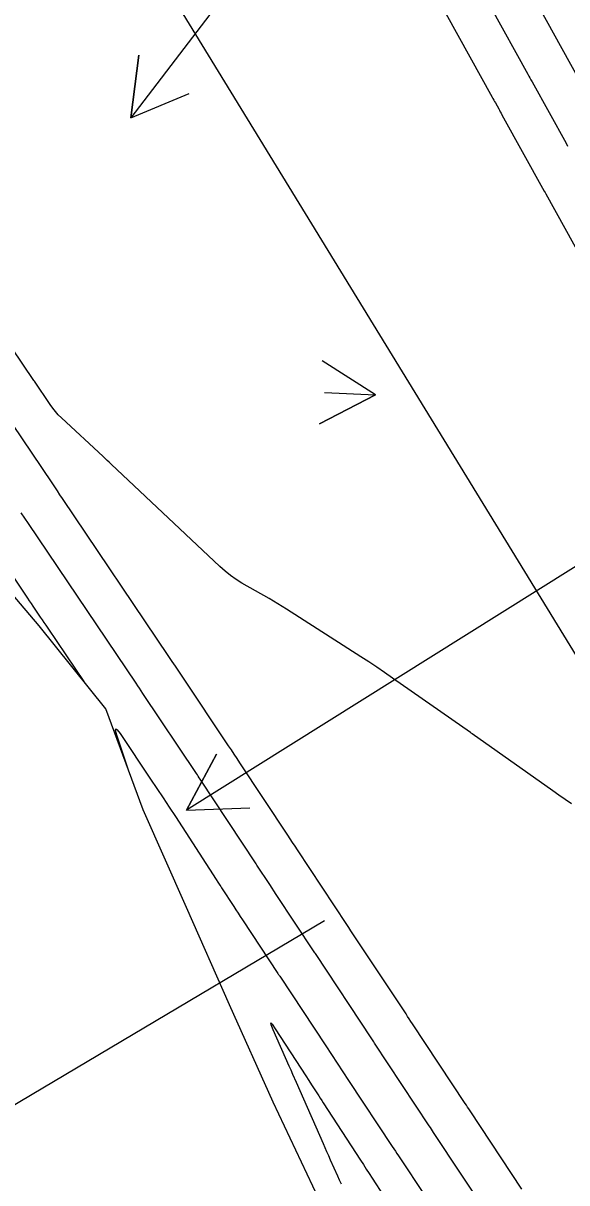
# Model space of a CAD drawing. Extents: x 954385 to 988206, y 1868364 to 1924553.
# Drawn here: x 956428.6 to 956480, y 1921944.1 to 1922053.9 of the extents above; entities that cross this region are included whole.
import ezdxf

# ---------------------------------------------------------------- set-up
doc = ezdxf.new("R2010")
doc.units = 0
for name, color, linetype in [('24', 7, 'Continuous'), ('26', 7, 'Continuous'), ('6', 7, 'Continuous'), ('7', 7, 'Continuous'), ('Default', 7, 'Continuous')]:
    doc.layers.add(name, color=color, linetype=linetype)

msp = doc.modelspace()

# ---------------------------------------------------------------- linework, layer by layer
at = {"layer": '24'}
msp.add_lwpolyline([(956456.54, 1921942.68), (956452.26, 1921951.78), (956448.13, 1921960.98), (956444.05, 1921970.2), (956439.97, 1921979.43), (956436.45, 1921989), (956430.13, 1921996.86), (956423.56, 1922004.56)], dxfattribs=at)
at = {"layer": '26'}
for points in [[(956457.13, 1922068.93), (956438.79, 1922044.91), (956439.56, 1922050.86), (956438.79, 1922044.91), (956444.32, 1922047.22)], [(956457.13, 1922018.93), (956461.95, 1922018.72), (956456.63, 1922015.95), (956461.95, 1922018.72), (956456.88, 1922021.94)], [(956507.13, 1922018.93), (956444.08, 1921979.4), (956446.89, 1921984.7), (956444.08, 1921979.4), (956450.07, 1921979.62)], [(956457.13, 1921968.93), (956416.56, 1921944.84), (956419.49, 1921950.08), (956416.56, 1921944.84), (956422.56, 1921944.92)]]:
    msp.add_lwpolyline(points, dxfattribs=at)
at = {"layer": '6'}
for points in [[(956465.65, 1922068.4), (956476.34, 1922049.06), (956476.44, 1922048.88), (956476.54, 1922048.7), (956476.64, 1922048.52), (956476.74, 1922048.34), (956479.96, 1922042.51), (956480.1, 1922042.25)], [(956475.79, 1921943.53), (956470.88, 1921950.96), (956470.76, 1921951.13), (956470.65, 1921951.31), (956470.53, 1921951.48), (956470.42, 1921951.65), (956465.44, 1921959.19), (956465.28, 1921959.42), (956465.13, 1921959.65), (956464.98, 1921959.89), (956464.83, 1921960.12), (956460, 1921967.42), (956459.8, 1921967.71), (956459.61, 1921968), (956459.42, 1921968.29), (956459.23, 1921968.58), (956454.56, 1921975.66), (956454.33, 1921976), (956454.1, 1921976.35), (956453.87, 1921976.7), (956453.64, 1921977.04), (956449.12, 1921983.89), (956448.85, 1921984.3), (956448.58, 1921984.7), (956448.32, 1921985.1), (956448.05, 1921985.5), (956443.65, 1921992.1), (956443.34, 1921992.56), (956443.03, 1921993.03), (956442.72, 1921993.49), (956442.41, 1921993.95), (956432.35, 1922008.89), (956432.1, 1922009.26), (956431.85, 1922009.63), (956431.6, 1922010), (956431.36, 1922010.37), (956426.65, 1922017.34)]]:
    msp.add_lwpolyline(points, dxfattribs=at)
at = {"layer": '7'}
for points in [[(956465.91, 1922076.2), (956484.16, 1922043.16)], [(956459.02, 1922072.15), (956472.97, 1922046.89), (956473.05, 1922046.75), (956473.13, 1922046.61), (956473.2, 1922046.47), (956473.28, 1922046.33), (956473.59, 1922045.78), (956473.67, 1922045.64), (956473.74, 1922045.5), (956473.82, 1922045.36), (956473.9, 1922045.22), (956477.9, 1922037.97), (956477.97, 1922037.85), (956478.04, 1922037.73), (956481.64, 1922031.22)], [(956480.47, 1921979.99), (956479.88, 1921980.4), (956479.29, 1921980.82), (956478.71, 1921981.23), (956471.08, 1921986.63), (956471.04, 1921986.66), (956470.99, 1921986.69), (956470.95, 1921986.72), (956470.91, 1921986.75), (956463.54, 1921991.91), (956462.8, 1921992.42), (956462.05, 1921992.93), (956461.3, 1921993.43), (956460.54, 1921993.92), (956453.53, 1921998.42), (956453.11, 1921998.68), (956452.7, 1921998.94), (956452.29, 1921999.19), (956451.87, 1921999.43), (956449.31, 1922000.9), (956448.76, 1922001.24), (956448.23, 1922001.61), (956447.72, 1922002.02), (956447.23, 1922002.45), (956436.94, 1922012.14), (956436.75, 1922012.33), (956436.55, 1922012.51), (956436.36, 1922012.69), (956436.17, 1922012.87), (956432.23, 1922016.54), (956431.94, 1922016.83), (956431.67, 1922017.13), (956431.41, 1922017.45), (956431.18, 1922017.78), (956429.68, 1922019.99), (956429.63, 1922020.07), (956413.2, 1922044.43)], [(956472.66, 1921941.01), (956467.44, 1921948.91), (956467.34, 1921949.06), (956467.24, 1921949.22), (956467.13, 1921949.37), (956467.03, 1921949.53), (956461.85, 1921957.37), (956461.78, 1921957.47), (956461.72, 1921957.57), (956461.66, 1921957.66), (956461.59, 1921957.76), (956456.25, 1921965.83), (956456.2, 1921965.91), (956456.15, 1921965.99), (956452.56, 1921971.42), (956451.94, 1921972.37), (956450.73, 1921974.2), (956450.65, 1921974.32), (956445.35, 1921982.35), (956445.26, 1921982.48), (956445.17, 1921982.61), (956445.09, 1921982.74), (956445, 1921982.87), (956439.95, 1921990.45), (956439.79, 1921990.69), (956439.62, 1921990.94), (956439.46, 1921991.18), (956439.29, 1921991.43), (956429.11, 1922006.54), (956428.78, 1922007.04), (956428.44, 1922007.54)], [(956434.38, 1921991.57), (956430.97, 1921996.64), (956430.79, 1921996.9), (956430.62, 1921997.15), (956430.44, 1921997.41), (956430.27, 1921997.67), (956429.57, 1921998.7), (956429.4, 1921998.96), (956429.23, 1921999.22), (956429.05, 1921999.48), (956428.88, 1921999.74), (956425.65, 1922004.53)], [(956438.62, 1921983.1), (956437.49, 1921986.51), (956437.36, 1921986.94), (956437.37, 1921987.11), (956437.51, 1921987.01), (956437.78, 1921986.65), (956440.67, 1921982.35), (956441.26, 1921981.46), (956441.85, 1921980.58), (956442.43, 1921979.69), (956443.01, 1921978.8), (956446.87, 1921972.85), (956447.04, 1921972.58), (956447.21, 1921972.32), (956447.3, 1921972.19), (956447.38, 1921972.06), (956448.53, 1921970.29), (956448.74, 1921969.97), (956448.94, 1921969.65), (956449.15, 1921969.34), (956449.36, 1921969.02), (956452.7, 1921963.96), (956452.74, 1921963.89), (956452.79, 1921963.83), (956452.83, 1921963.76), (956452.88, 1921963.69), (956457.23, 1921957.11), (956457.77, 1921956.3), (956458.31, 1921955.48), (956458.85, 1921954.66), (956459.39, 1921953.84), (956463.53, 1921947.58), (956463.68, 1921947.36), (956463.82, 1921947.13), (956463.97, 1921946.91), (956464.12, 1921946.68), (956469.21, 1921938.99)], [(956458.71, 1921944), (956458.54, 1921944.38), (956458.37, 1921944.76), (956457.69, 1921946.3), (956457.52, 1921946.68), (956457.35, 1921947.06), (956457.19, 1921947.44), (956457.02, 1921947.83), (956454.81, 1921952.84), (956454.46, 1921953.62), (956454.12, 1921954.4), (956453.95, 1921954.79), (956453.77, 1921955.18), (956452.26, 1921958.61), (956452.07, 1921959.09), (956452.03, 1921959.27), (956452.16, 1921959.14), (956452.46, 1921958.71), (956455.35, 1921954.26), (956455.62, 1921953.84), (956455.9, 1921953.41), (956456.44, 1921952.57), (956456.58, 1921952.36), (956456.72, 1921952.14), (956456.86, 1921951.93), (956456.99, 1921951.72), (956460.51, 1921946.29), (956460.79, 1921945.87), (956461.06, 1921945.44), (956461.34, 1921945.02), (956461.62, 1921944.59), (956462.72, 1921942.89)]]:
    msp.add_lwpolyline(points, dxfattribs=at)
at = {"layer": 'Default'}
msp.add_line((957221.14, 1920784.24), (956045.8, 1922705.18), dxfattribs=at)

doc.saveas('drawing.dxf')
